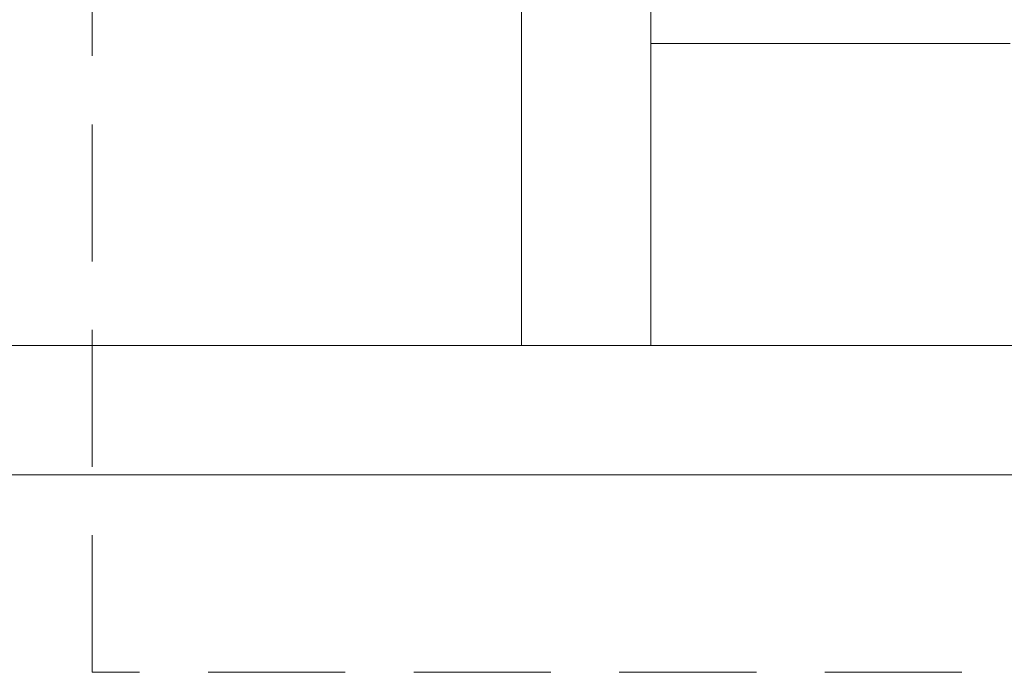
# Model space of a CAD drawing. Header units: millimetres. Extents: x 321 to 585, y -277 to 9.
# Tile 603 of 656: x 386.43 to 388.71, y -129.52 to -128.01. Entities that reach past the tile are written whole.
import ezdxf

# ---------------------------------------------------------------- set-up
doc = ezdxf.new("R2010")
doc.units = ezdxf.units.MM
doc.header["$MEASUREMENT"] = 0
doc.linetypes.add('HIDDEN2', pattern=[0.47625, 0.3175, -0.15875])
for name, color, linetype, lineweight in [('DI-Detalhes', 5, 'HIDDEN2', 9), ('IFC-Laje-Contorno', 134, 'Continuous', 5), ('IFC-Viga-Contorno', 66, 'Continuous', 5)]:
    doc.layers.add(name, color=color, linetype=linetype, lineweight=lineweight)

msp = doc.modelspace()

# ---------------------------------------------------------------- linework, layer by layer
at = {"layer": 'DI-Detalhes'}
msp.add_lwpolyline([(386.5949, -121.8892), (392.42, -121.8892), (392.42, -129.5194), (386.5949, -129.5194), (386.5949, -121.8892)], dxfattribs=at)
at = {"layer": 'IFC-Laje-Contorno', "color": 7, "lineweight": 5}
msp.add_line((387.8895, -128.0616), (388.7214, -128.0616), dxfattribs=at)
at = {"layer": 'IFC-Viga-Contorno', "color": 7, "lineweight": 5}
for p, q in [((387.5895, -128.7616), (387.5895, -122.5498)), ((387.8895, -128.7616), (387.8895, -127.9516)), ((386.3713, -128.7616), (391.3113, -128.7616)), ((387.5895, -128.7616), (387.8895, -128.7616)), ((386.3713, -129.0616), (391.3113, -129.0616))]:
    msp.add_line(p, q, dxfattribs=at)

doc.saveas('drawing.dxf')
